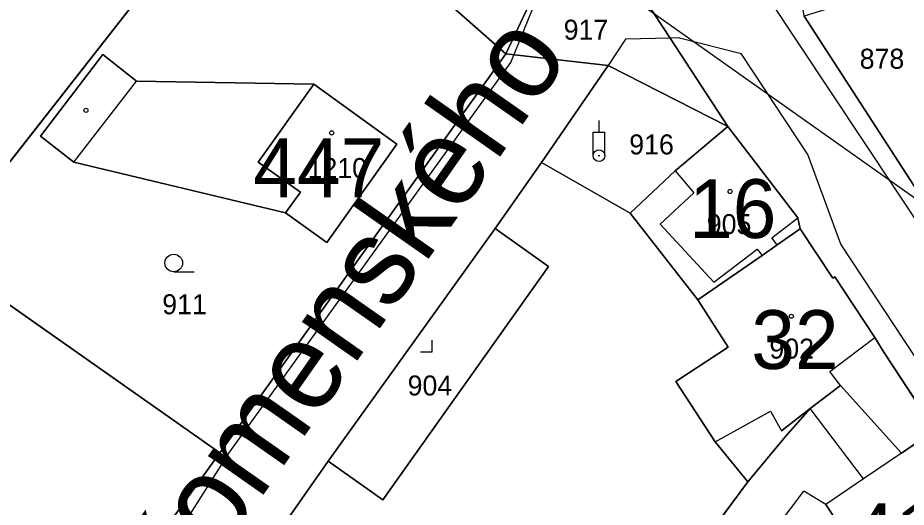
# Model space of a CAD drawing. Extents: x -689422 to -685210, y -987725 to -982160.
# Drawn here: x -687441.7 to -687366.1, y -985304.9 to -985263.2 of the extents above; entities that cross this region are included whole.
import ezdxf

# ---------------------------------------------------------------- set-up
doc = ezdxf.new("R2010")
doc.units = 0
for name, color, linetype in [('KN_Budovy', 7, 'Continuous'), ('KN_Budovy_cisla_domovni', 7, 'Continuous'), ('KN_Hranice_parcel', 7, 'Continuous'), ('KN_Hranice_parcel_vnitrni_kresba', 7, 'Continuous'), ('KN_Parcelni cisla', 7, 'Continuous'), ('KN_Polygon parcely', 7, 'Continuous'), ('KN_Popisy_pomistni nazvy nazvy ulic', 7, 'Continuous'), ('KN_Pozemkove predmety', 7, 'Continuous'), ('KN_POZEMKY_ORNA PUDA', 7, 'Continuous'), ('KN_POZEMKY_OSTATNI PLOCHA', 7, 'Continuous'), ('KN_POZEMKY_ZAHRADA', 7, 'Continuous'), ('KN_POZEMKY_ZASTAVENA PLOCHA', 7, 'Continuous'), ('KN_VYUZITI_12_zastavena plocha_spolecny dvur', 7, 'Continuous'), ('KN_VYUZITI_16_ostatni plocha_silnice', 7, 'Continuous'), ('KN_VYUZITI_17_ostatni plocha_ostatni komunikace', 7, 'Continuous'), ('KN_VYUZITI_23_ostatni plocha_manipulacni plocha', 7, 'Continuous'), ('KN_Značky budov', 7, 'Continuous'), ('KN_Značky kultur', 7, 'Continuous')]:
    doc.layers.add(name, color=color, linetype=linetype)

msp = doc.modelspace()

# ---------------------------------------------------------------- linework, layer by layer
at = {"layer": 'KN_Budovy'}
for points in [[(-687417.65, -985278.06), (-687418.92, -985279.81), (-687415.42, -985282.35), (-687409.47, -985273.99), (-687416.52, -985268.88), (-687421.25, -985275.5)], [(-687385.76, -985276.24), (-687384.17, -985278.12), (-687387.04, -985280.78), (-687382.47, -985285.71), (-687378.8, -985282.91), (-687378.38, -985283.46), (-687377.1, -985282.53), (-687377.54, -985281.95), (-687375.32, -985280.25), (-687381.28, -985272.47)], [(-687374.28, -985296.48), (-687371.71, -985294.51), (-687372.62, -985293.33), (-687368.79, -985290.42), (-687372.19, -985285.27), (-687372.36, -985285.38), (-687375.13, -985281.17), (-687377.1, -985282.53), (-687378.38, -985283.46), (-687383.85, -985287.21), (-687381.26, -985291.24), (-687385.71, -985294.17), (-687382.36, -985299.29), (-687377.66, -985296.69), (-687376.73, -985298.37)], [(-687366.52, -985300.26), (-687369.75, -985302.46), (-687372.95, -985304.64), (-687369.55, -985309.8), (-687366.8, -985307.96), (-687362.09, -985314.99), (-687358.56, -985310.25), (-687358.12, -985306.87), (-687363.66, -985298.32)]]:
    msp.add_lwpolyline(points, close=True, dxfattribs=at)
at = {"layer": 'KN_Hranice_parcel'}
for p, q in [((-687400.19, -985266.3), (-687420.83, -985248.04)), ((-687423.11, -985250.85), (-687447.1, -985281.47)), ((-687374.78, -985263.09), (-687365.15, -985277.98)), ((-687400.19, -985266.3), (-687424.53, -985300.23)), ((-687391.46, -985267.29), (-687400.19, -985266.3)), ((-687397.15, -985275.54), (-687391.46, -985267.29)), ((-687381.28, -985272.47), (-687391.46, -985267.29)), ((-687401.1, -985281.14), (-687397.15, -985275.54)), ((-687389.61, -985279.84), (-687397.15, -985275.54)), ((-687383.85, -985287.21), (-687389.61, -985279.84)), ((-687415.31, -985300.94), (-687401.1, -985281.14)), ((-687448.57, -985283.34), (-687424.53, -985300.23)), ((-687424.53, -985300.23), (-687443.84, -985327.02))]:
    msp.add_line(p, q, dxfattribs=at)
for points in [[(-687397.5, -985261.04), (-687397.91, -985261.48), (-687400.19, -985266.3)], [(-687388.2, -985261.91), (-687386.2, -985264.96), (-687381.28, -985272.47)], [(-687415.42, -985282.35), (-687418.92, -985279.81), (-687436.93, -985275.52), (-687439.79, -985273.31), (-687434.49, -985266.36), (-687431.61, -985268.61), (-687416.52, -985268.88), (-687409.47, -985273.99), (-687415.42, -985282.35)], [(-687381.28, -985272.47), (-687385.76, -985276.24), (-687389.61, -985279.84)], [(-687381.28, -985272.47), (-687375.32, -985280.25), (-687375.13, -985281.17)], [(-687401.1, -985281.14), (-687396.54, -985284.4), (-687410.65, -985304.23), (-687415.31, -985300.94)], [(-687375.13, -985281.17), (-687377.1, -985282.53), (-687378.38, -985283.46), (-687383.85, -985287.21)], [(-687363.66, -985298.32), (-687368.02, -985291.66), (-687368.79, -985290.42), (-687372.19, -985285.27), (-687372.36, -985285.38), (-687375.13, -985281.17)], [(-687383.85, -985287.21), (-687381.26, -985291.24), (-687385.71, -985294.17), (-687382.36, -985299.29), (-687379.58, -985302.7)], [(-687371.71, -985294.51), (-687374.28, -985296.48), (-687376.37, -985298.84), (-687379.58, -985302.7)], [(-687363.66, -985298.32), (-687366.52, -985300.26), (-687371.71, -985294.51)], [(-687424.39, -985313.47), (-687419.79, -985307.36), (-687415.31, -985300.94)], [(-687379.58, -985302.7), (-687388.24, -985314.36), (-687395.68, -985323.88), (-687399.39, -985329.27)]]:
    msp.add_lwpolyline(points, dxfattribs=at)
at = {"layer": 'KN_Hranice_parcel_vnitrni_kresba'}
for p, q in [((-687408.33, -985215.65), (-687353.27, -985298.58)), ((-687388.4, -985262.28), (-687365.26, -985278.64)), ((-687385.41, -985264.94), (-687386.2, -985264.96)), ((-687385.41, -985264.94), (-687380.16, -985266.26)), ((-687390.01, -985265.05), (-687391.46, -985267.29)), ((-687386.2, -985264.96), (-687390.01, -985265.05)), ((-687374.49, -985274.86), (-687380.16, -985266.26)), ((-687436.93, -985275.52), (-687431.61, -985268.61)), ((-687421.25, -985275.5), (-687416.52, -985268.88)), ((-687417.65, -985278.06), (-687421.25, -985275.5)), ((-687371.67, -985282.5), (-687374.49, -985274.86)), ((-687385.76, -985276.24), (-687384.17, -985278.12)), ((-687418.92, -985279.81), (-687417.65, -985278.06)), ((-687387.04, -985280.78), (-687384.17, -985278.12)), ((-687382.47, -985285.71), (-687387.04, -985280.78)), ((-687377.54, -985281.95), (-687375.32, -985280.25)), ((-687377.1, -985282.53), (-687377.54, -985281.95)), ((-687382.47, -985285.71), (-687378.8, -985282.91)), ((-687378.8, -985282.91), (-687378.38, -985283.46)), ((-687356.28, -985305.82), (-687371.67, -985282.5)), ((-687372.62, -985293.33), (-687368.79, -985290.42)), ((-687371.71, -985294.51), (-687372.62, -985293.33)), ((-687382.36, -985299.29), (-687377.66, -985296.69)), ((-687377.66, -985296.69), (-687376.73, -985298.37)), ((-687374.28, -985296.48), (-687376.73, -985298.37)), ((-687369.75, -985302.46), (-687374.28, -985296.48)), ((-687366.52, -985300.26), (-687369.75, -985302.46)), ((-687369.75, -985302.46), (-687372.95, -985304.64)), ((-687385.21, -985317.16), (-687374.81, -985303.5)), ((-687372.95, -985304.64), (-687374.81, -985303.5)), ((-687369.55, -985309.8), (-687372.95, -985304.64))]:
    msp.add_line(p, q, dxfattribs=at)
for points in [[(-687423.89, -985300.47), (-687399.75, -985267.03), (-687397.54, -985261.57), (-687395.97, -985259.85), (-687388.4, -985262.28)], [(-687423.89, -985300.47), (-687429.18, -985308.78), (-687423.33, -985313.07), (-687401.48, -985329.79)]]:
    msp.add_lwpolyline(points, dxfattribs=at)
at = {"layer": 'KN_Polygon parcely'}
for points in [[(-687365.15, -985277.98), (-687363.94, -985254.48), (-687363.92, -985253.01), (-687363.75, -985242.09), (-687362.77, -985233.24), (-687353.11, -985206.91), (-687351.77, -985203.26), (-687355.85, -985203.22), (-687357.24, -985203.21), (-687355.65, -985205.91), (-687365.84, -985232.36), (-687367.05, -985236.11), (-687370.76, -985238.05), (-687370.94, -985243.31), (-687367.53, -985260.82), (-687374.78, -985263.09)], [(-687469.65, -985265.01), (-687447.1, -985281.47), (-687423.11, -985250.85), (-687445.89, -985230.3), (-687458.38, -985247.21), (-687457.17, -985248.1)], [(-687426.83, -985237.23), (-687429.29, -985240.34), (-687420.83, -985248.04), (-687400.19, -985266.3), (-687397.91, -985261.48), (-687397.5, -985261.04), (-687398.28, -985261.11), (-687412.99, -985247.9), (-687415.05, -985246.31)], [(-687420.83, -985248.04), (-687423.11, -985250.85), (-687447.1, -985281.47), (-687448.57, -985283.34), (-687424.53, -985300.23), (-687400.19, -985266.3)], [(-687397.5, -985261.04), (-687397.91, -985261.48), (-687400.19, -985266.3), (-687391.46, -985267.29), (-687381.28, -985272.47), (-687386.2, -985264.96), (-687388.2, -985261.91), (-687393.61, -985260.07), (-687395.89, -985259.3)], [(-687415.42, -985282.35), (-687409.47, -985273.99), (-687416.52, -985268.88), (-687431.61, -985268.61), (-687434.49, -985266.36), (-687439.79, -985273.31), (-687436.93, -985275.52), (-687418.92, -985279.81)], [(-687415.42, -985282.35), (-687418.92, -985279.81), (-687436.93, -985275.52), (-687439.79, -985273.31), (-687434.49, -985266.36), (-687431.61, -985268.61), (-687416.52, -985268.88), (-687409.47, -985273.99)], [(-687391.46, -985267.29), (-687397.15, -985275.54), (-687389.61, -985279.84), (-687385.76, -985276.24), (-687381.28, -985272.47)], [(-687385.76, -985276.24), (-687389.61, -985279.84), (-687383.85, -985287.21), (-687378.38, -985283.46), (-687377.1, -985282.53), (-687375.13, -985281.17), (-687375.32, -985280.25), (-687381.28, -985272.47)], [(-687383.85, -985287.21), (-687389.61, -985279.84), (-687397.15, -985275.54), (-687401.1, -985281.14), (-687396.54, -985284.4), (-687410.65, -985304.23), (-687415.31, -985300.94), (-687419.79, -985307.36), (-687424.39, -985313.47), (-687401.3, -985331.14), (-687399.39, -985329.27), (-687395.68, -985323.88), (-687388.24, -985314.36), (-687379.58, -985302.7), (-687382.36, -985299.29), (-687385.71, -985294.17), (-687381.26, -985291.24)], [(-687401.1, -985281.14), (-687415.31, -985300.94), (-687410.65, -985304.23), (-687396.54, -985284.4)], [(-687379.58, -985302.7), (-687376.37, -985298.84), (-687374.28, -985296.48), (-687371.71, -985294.51), (-687366.52, -985300.26), (-687363.66, -985298.32), (-687368.02, -985291.66), (-687368.79, -985290.42), (-687372.19, -985285.27), (-687372.36, -985285.38), (-687375.13, -985281.17), (-687377.1, -985282.53), (-687378.38, -985283.46), (-687383.85, -985287.21), (-687381.26, -985291.24), (-687385.71, -985294.17), (-687382.36, -985299.29)], [(-687461.18, -985313.88), (-687462.34, -985316.34), (-687443.84, -985327.02), (-687424.53, -985300.23), (-687448.57, -985283.34), (-687470.28, -985311.72), (-687469.08, -985312.42), (-687466.52, -985309.95), (-687462.59, -985304.58), (-687457.25, -985308.42)], [(-687358.12, -985306.87), (-687363.66, -985298.32), (-687366.52, -985300.26), (-687371.71, -985294.51), (-687374.28, -985296.48), (-687376.37, -985298.84), (-687379.58, -985302.7), (-687388.24, -985314.36), (-687395.68, -985323.88), (-687399.39, -985329.27), (-687388.84, -985337.83), (-687387.66, -985338.78), (-687372.5, -985320.75), (-687366.38, -985325.91), (-687358.56, -985310.25)]]:
    msp.add_lwpolyline(points, close=True, dxfattribs=at)
for points in [[(-687365.15, -985277.98), (-687374.78, -985263.09), (-687375.74, -985256.78), (-687386.24, -985246.13), (-687388.59, -985242.83), (-687407.02, -985215.22), (-687410.14, -985210.32), (-687416.44, -985219.82), (-687394.64, -985246.69), (-687390.61, -985255.96), (-687388.2, -985261.91), (-687386.2, -985264.96), (-687381.28, -985272.47), (-687375.32, -985280.25), (-687375.13, -985281.17), (-687372.36, -985285.38), (-687372.19, -985285.27), (-687368.79, -985290.42), (-687368.02, -985291.66), (-687363.66, -985298.32)], [(-687443.86, -985340.92), (-687441.44, -985337.55), (-687436.83, -985331.23), (-687434.54, -985327.87), (-687428.62, -985319.61), (-687424.39, -985313.47), (-687419.79, -985307.36), (-687415.31, -985300.94), (-687401.1, -985281.14), (-687397.15, -985275.54), (-687391.46, -985267.29), (-687400.19, -985266.3), (-687424.53, -985300.23), (-687443.84, -985327.02)]]:
    msp.add_lwpolyline(points, dxfattribs=at)
at = {"layer": 'KN_Pozemkove predmety'}
for p, q in [((-687392.25, -985272.956), (-687392.25, -985271.956)), ((-687392.75, -985272.956), (-687391.75, -985272.956)), ((-687392.75, -985274.956), (-687392.75, -985272.956)), ((-687391.75, -985274.956), (-687391.75, -985272.956))]:
    msp.add_line(p, q, dxfattribs=at)
for radius in [0.5, 0.0303]:
    msp.add_circle((-687392.25, -985274.958), radius, dxfattribs=at)
at = {"layer": 'KN_POZEMKY_ORNA PUDA'}
msp.add_line((-687423.11, -985250.85), (-687447.1, -985281.47), dxfattribs=at)
at = {"layer": 'KN_POZEMKY_OSTATNI PLOCHA'}
for p, q in [((-687400.19, -985266.3), (-687420.83, -985248.04)), ((-687400.19, -985266.3), (-687397.91, -985261.48)), ((-687397.91, -985261.48), (-687400.19, -985266.3)), ((-687386.2, -985264.96), (-687388.2, -985261.91)), ((-687388.2, -985261.91), (-687386.2, -985264.96)), ((-687374.78, -985263.09), (-687365.15, -985277.98)), ((-687365.15, -985277.98), (-687374.78, -985263.09)), ((-687381.28, -985272.47), (-687386.2, -985264.96)), ((-687386.2, -985264.96), (-687381.28, -985272.47)), ((-687424.53, -985300.23), (-687400.19, -985266.3)), ((-687400.19, -985266.3), (-687391.46, -985267.29)), ((-687391.46, -985267.29), (-687400.19, -985266.3)), ((-687391.46, -985267.29), (-687397.15, -985275.54)), ((-687397.15, -985275.54), (-687391.46, -985267.29)), ((-687381.28, -985272.47), (-687391.46, -985267.29)), ((-687391.46, -985267.29), (-687381.28, -985272.47)), ((-687381.28, -985272.47), (-687385.76, -985276.24)), ((-687375.32, -985280.25), (-687381.28, -985272.47)), ((-687401.1, -985281.14), (-687397.15, -985275.54)), ((-687397.15, -985275.54), (-687401.1, -985281.14)), ((-687397.15, -985275.54), (-687389.61, -985279.84)), ((-687389.61, -985279.84), (-687397.15, -985275.54)), ((-687385.76, -985276.24), (-687389.61, -985279.84)), ((-687389.61, -985279.84), (-687383.85, -985287.21)), ((-687375.13, -985281.17), (-687375.32, -985280.25)), ((-687401.1, -985281.14), (-687415.31, -985300.94)), ((-687396.54, -985284.4), (-687401.1, -985281.14)), ((-687372.36, -985285.38), (-687375.13, -985281.17)), ((-687410.65, -985304.23), (-687396.54, -985284.4)), ((-687372.19, -985285.27), (-687372.36, -985285.38)), ((-687368.79, -985290.42), (-687372.19, -985285.27)), ((-687383.85, -985287.21), (-687381.26, -985291.24)), ((-687368.02, -985291.66), (-687368.79, -985290.42)), ((-687381.26, -985291.24), (-687385.71, -985294.17)), ((-687363.66, -985298.32), (-687368.02, -985291.66)), ((-687385.71, -985294.17), (-687382.36, -985299.29)), ((-687382.36, -985299.29), (-687379.58, -985302.7)), ((-687443.84, -985327.02), (-687424.53, -985300.23)), ((-687419.79, -985307.36), (-687415.31, -985300.94)), ((-687415.31, -985300.94), (-687419.79, -985307.36)), ((-687415.31, -985300.94), (-687410.65, -985304.23)), ((-687379.58, -985302.7), (-687388.24, -985314.36))]:
    msp.add_line(p, q, dxfattribs=at)
at = {"layer": 'KN_POZEMKY_ZAHRADA'}
for p, q in [((-687420.83, -985248.04), (-687400.19, -985266.3)), ((-687447.1, -985281.47), (-687423.11, -985250.85)), ((-687434.49, -985266.36), (-687439.79, -985273.31)), ((-687431.61, -985268.61), (-687434.49, -985266.36)), ((-687400.19, -985266.3), (-687424.53, -985300.23)), ((-687416.52, -985268.88), (-687431.61, -985268.61)), ((-687409.47, -985273.99), (-687416.52, -985268.88)), ((-687439.79, -985273.31), (-687436.93, -985275.52)), ((-687415.42, -985282.35), (-687409.47, -985273.99)), ((-687436.93, -985275.52), (-687418.92, -985279.81)), ((-687418.92, -985279.81), (-687415.42, -985282.35)), ((-687424.53, -985300.23), (-687448.57, -985283.34)), ((-687448.57, -985283.34), (-687424.53, -985300.23)), ((-687424.53, -985300.23), (-687443.84, -985327.02))]:
    msp.add_line(p, q, dxfattribs=at)
at = {"layer": 'KN_POZEMKY_ZASTAVENA PLOCHA'}
for p, q in [((-687439.79, -985273.31), (-687434.49, -985266.36)), ((-687434.49, -985266.36), (-687431.61, -985268.61)), ((-687431.61, -985268.61), (-687416.52, -985268.88)), ((-687416.52, -985268.88), (-687409.47, -985273.99)), ((-687385.76, -985276.24), (-687381.28, -985272.47)), ((-687381.28, -985272.47), (-687375.32, -985280.25)), ((-687436.93, -985275.52), (-687439.79, -985273.31)), ((-687409.47, -985273.99), (-687415.42, -985282.35)), ((-687418.92, -985279.81), (-687436.93, -985275.52)), ((-687389.61, -985279.84), (-687385.76, -985276.24)), ((-687415.42, -985282.35), (-687418.92, -985279.81)), ((-687383.85, -985287.21), (-687389.61, -985279.84)), ((-687375.32, -985280.25), (-687375.13, -985281.17)), ((-687415.31, -985300.94), (-687401.1, -985281.14)), ((-687401.1, -985281.14), (-687396.54, -985284.4)), ((-687375.13, -985281.17), (-687377.1, -985282.53)), ((-687377.1, -985282.53), (-687375.13, -985281.17)), ((-687375.13, -985281.17), (-687372.36, -985285.38)), ((-687377.1, -985282.53), (-687378.38, -985283.46)), ((-687378.38, -985283.46), (-687377.1, -985282.53)), ((-687378.38, -985283.46), (-687383.85, -985287.21)), ((-687383.85, -985287.21), (-687378.38, -985283.46)), ((-687396.54, -985284.4), (-687410.65, -985304.23)), ((-687372.36, -985285.38), (-687372.19, -985285.27)), ((-687372.19, -985285.27), (-687368.79, -985290.42)), ((-687381.26, -985291.24), (-687383.85, -985287.21)), ((-687368.79, -985290.42), (-687368.02, -985291.66)), ((-687385.71, -985294.17), (-687381.26, -985291.24)), ((-687368.02, -985291.66), (-687363.66, -985298.32)), ((-687382.36, -985299.29), (-687385.71, -985294.17)), ((-687371.71, -985294.51), (-687374.28, -985296.48)), ((-687374.28, -985296.48), (-687371.71, -985294.51)), ((-687366.52, -985300.26), (-687371.71, -985294.51)), ((-687371.71, -985294.51), (-687366.52, -985300.26)), ((-687374.28, -985296.48), (-687376.37, -985298.84)), ((-687376.37, -985298.84), (-687374.28, -985296.48)), ((-687376.37, -985298.84), (-687379.58, -985302.7)), ((-687379.58, -985302.7), (-687376.37, -985298.84)), ((-687363.66, -985298.32), (-687366.52, -985300.26)), ((-687366.52, -985300.26), (-687363.66, -985298.32)), ((-687379.58, -985302.7), (-687382.36, -985299.29)), ((-687410.65, -985304.23), (-687415.31, -985300.94)), ((-687388.24, -985314.36), (-687379.58, -985302.7))]:
    msp.add_line(p, q, dxfattribs=at)
at = {"layer": 'KN_VYUZITI_12_zastavena plocha_spolecny dvur'}
for p, q in [((-687415.31, -985300.94), (-687401.1, -985281.14)), ((-687401.1, -985281.14), (-687396.54, -985284.4)), ((-687396.54, -985284.4), (-687410.65, -985304.23)), ((-687410.65, -985304.23), (-687415.31, -985300.94))]:
    msp.add_line(p, q, dxfattribs=at)
at = {"layer": 'KN_VYUZITI_16_ostatni plocha_silnice'}
for p, q in [((-687386.2, -985264.96), (-687388.2, -985261.91)), ((-687374.78, -985263.09), (-687365.15, -985277.98)), ((-687381.28, -985272.47), (-687386.2, -985264.96)), ((-687375.32, -985280.25), (-687381.28, -985272.47)), ((-687375.13, -985281.17), (-687375.32, -985280.25)), ((-687372.36, -985285.38), (-687375.13, -985281.17)), ((-687372.19, -985285.27), (-687372.36, -985285.38)), ((-687368.79, -985290.42), (-687372.19, -985285.27)), ((-687368.02, -985291.66), (-687368.79, -985290.42)), ((-687363.66, -985298.32), (-687368.02, -985291.66))]:
    msp.add_line(p, q, dxfattribs=at)
at = {"layer": 'KN_VYUZITI_17_ostatni plocha_ostatni komunikace'}
for p, q in [((-687400.19, -985266.3), (-687420.83, -985248.04)), ((-687400.19, -985266.3), (-687397.91, -985261.48)), ((-687397.91, -985261.48), (-687400.19, -985266.3)), ((-687388.2, -985261.91), (-687386.2, -985264.96)), ((-687365.15, -985277.98), (-687374.78, -985263.09)), ((-687386.2, -985264.96), (-687381.28, -985272.47)), ((-687424.53, -985300.23), (-687400.19, -985266.3)), ((-687400.19, -985266.3), (-687391.46, -985267.29)), ((-687391.46, -985267.29), (-687400.19, -985266.3)), ((-687391.46, -985267.29), (-687397.15, -985275.54)), ((-687397.15, -985275.54), (-687391.46, -985267.29)), ((-687381.28, -985272.47), (-687391.46, -985267.29)), ((-687391.46, -985267.29), (-687381.28, -985272.47)), ((-687381.28, -985272.47), (-687385.76, -985276.24)), ((-687397.15, -985275.54), (-687401.1, -985281.14)), ((-687389.61, -985279.84), (-687397.15, -985275.54)), ((-687385.76, -985276.24), (-687389.61, -985279.84)), ((-687401.1, -985281.14), (-687415.31, -985300.94)), ((-687443.84, -985327.02), (-687424.53, -985300.23)), ((-687415.31, -985300.94), (-687419.79, -985307.36))]:
    msp.add_line(p, q, dxfattribs=at)
at = {"layer": 'KN_VYUZITI_23_ostatni plocha_manipulacni plocha'}
for p, q in [((-687401.1, -985281.14), (-687397.15, -985275.54)), ((-687397.15, -985275.54), (-687389.61, -985279.84)), ((-687389.61, -985279.84), (-687383.85, -985287.21)), ((-687396.54, -985284.4), (-687401.1, -985281.14)), ((-687410.65, -985304.23), (-687396.54, -985284.4)), ((-687383.85, -985287.21), (-687381.26, -985291.24)), ((-687381.26, -985291.24), (-687385.71, -985294.17)), ((-687385.71, -985294.17), (-687382.36, -985299.29)), ((-687382.36, -985299.29), (-687379.58, -985302.7)), ((-687419.79, -985307.36), (-687415.31, -985300.94)), ((-687415.31, -985300.94), (-687410.65, -985304.23)), ((-687379.58, -985302.7), (-687388.24, -985314.36))]:
    msp.add_line(p, q, dxfattribs=at)
at = {"layer": 'KN_Značky budov'}
for centre in [(-687435.917, -985271.099), (-687415.007, -985273.019), (-687381.097, -985278.009), (-687375.887, -985288.619)]:
    msp.add_circle(centre, 0.175, dxfattribs=at)
at = {"layer": 'KN_Značky kultur'}
for p, q in [((-687428.443, -985284.84), (-687426.693, -985284.84)), ((-687406.44, -985291.65), (-687406.44, -985290.65)), ((-687407.441, -985291.65), (-687406.44, -985291.65))]:
    msp.add_line(p, q, dxfattribs=at)
msp.add_circle((-687428.443, -985284.09), 0.75, dxfattribs=at)

# ---------------------------------------------------------------- texts
at = {"layer": 'KN_Budovy_cisla_domovni'}
for s, p in [('447', (-687421.683, -985278.489)), ('16', (-687384.596, -985281.964)), ('32', (-687379.296, -985293.104)), ('417', (-687370.766, -985309.529))]:
    msp.add_text(s, height=5, dxfattribs=at).set_placement(p)
at = {"layer": 'KN_Parcelni cisla'}
for s, p in [('917', (-687395.26, -985265.09)), ('878', (-687370.07, -985267.56)), ('916', (-687389.68, -985274.85)), ('1210', (-687417.05, -985276.86)), ('905', (-687383.08, -985281.63)), ('911', (-687429.42, -985288.45)), ('902', (-687377.75, -985292.22)), ('904', (-687408.54, -985295.36))]:
    msp.add_text(s, height=1.7, dxfattribs=at).set_placement(p)
at = {"layer": 'KN_Popisy_pomistni nazvy nazvy ulic'}
for s, rotation, p in [('J. A. Komenského', 55, (-687441.343, -985333.137)), ('Zahradní', 66, (-687366.993, -985338.345))]:
    msp.add_text(s, height=7.5, rotation=rotation, dxfattribs=at).set_placement(p)

doc.saveas('drawing.dxf')
